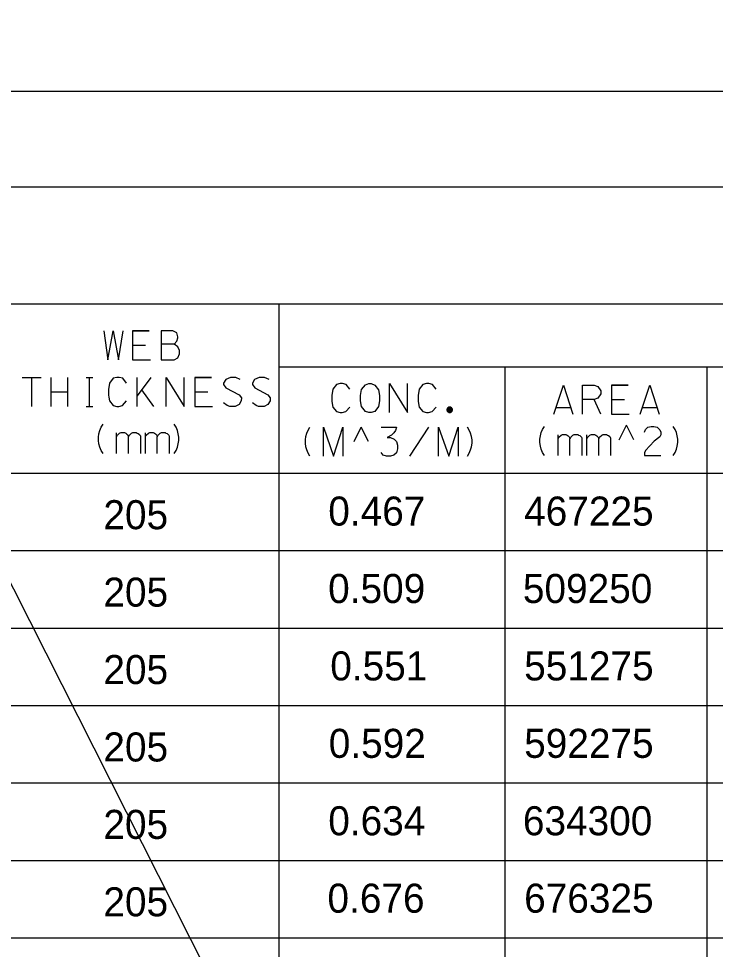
# Model space of a CAD drawing. Extents: x 635698 to 639877, y 296617 to 300175.
# Drawn here: x 637052.1 to 637124.1, y 298773.1 to 298869.3 of the extents above; entities that cross this region are included whole.
import ezdxf

# ---------------------------------------------------------------- set-up
doc = ezdxf.new("R2010")
doc.units = 0
doc.layers.add('1', color=7, linetype='Continuous')
doc.layers.add('2', color=7, linetype='Continuous')

msp = doc.modelspace()

# ---------------------------------------------------------------- linework, layer by layer
at = {"layer": '1'}
msp.add_line((636360.882, 300174.812), (637328.96, 298262.268), dxfattribs=at)
at = {"layer": '2'}
for p, q in [((636545.451, 298861.762), (637331.451, 298861.762)), ((637262.964, 298851.842), (636554.201, 298851.842)), ((637262.964, 298839.752), (636768.839, 298839.752)), ((637078.964, 298839.752), (637078.964, 298750.252)), ((637262.964, 298833.252), (637078.964, 298833.252)), ((637102.339, 298833.252), (637102.339, 298750.252)), ((637123.214, 298833.252), (637123.214, 298750.252)), ((637114.172, 298825.737), (637114.922, 298827.237)), ((637115.672, 298825.737), (637114.922, 298827.237)), ((637083.599, 298824.061), (637083.599, 298827.061)), ((637083.599, 298827.061), (637084.639, 298824.061)), ((637084.639, 298824.061), (637085.607, 298827.061)), ((637085.607, 298827.061), (637085.607, 298824.061)), ((637086.759, 298825.561), (637087.509, 298827.061)), ((637088.259, 298825.561), (637087.509, 298827.061)), ((637095.505, 298824.061), (637095.505, 298827.061)), ((637095.505, 298827.061), (637096.545, 298824.061)), ((637096.545, 298824.061), (637097.513, 298827.061)), ((637097.513, 298827.061), (637097.513, 298824.061)), ((637262.964, 298822.252), (636768.839, 298822.252)), ((637262.964, 298822.252), (637078.964, 298822.252)), ((637262.964, 298814.252), (636768.839, 298814.252)), ((637262.964, 298806.252), (636768.839, 298806.252)), ((637262.964, 298798.252), (636768.839, 298798.252)), ((637262.964, 298790.252), (636768.839, 298790.252)), ((637262.964, 298782.252), (636768.839, 298782.252)), ((637262.964, 298774.252), (636768.839, 298774.252))]:
    msp.add_line(p, q, dxfattribs=at)
for points in [[(637060.876, 298837.009), (637061.302, 298834.009), (637061.869, 298837.009), (637062.412, 298834.009), (637062.884, 298837.009)], [(637065.578, 298837.009), (637063.853, 298837.009), (637063.853, 298834.009), (637065.696, 298834.009)], [(637063.853, 298837.009), (637065.578, 298837.009)], [(637068.176, 298835.639), (637068.436, 298835.923), (637068.554, 298836.277), (637068.554, 298836.395), (637068.436, 298836.796), (637068.034, 298837.009), (637066.83, 298837.009), (637066.83, 298834.009), (637068.176, 298834.009), (637068.554, 298834.222), (637068.695, 298834.623), (637068.695, 298834.977), (637068.554, 298835.332), (637068.176, 298835.639), (637066.83, 298835.639)], [(637063.853, 298835.521), (637065.203, 298835.521)], [(637063.853, 298835.521), (637065.203, 298835.521)], [(637052.437, 298832.193), (637054.421, 298832.193)], [(637053.429, 298829.193), (637053.429, 298832.193)], [(637053.429, 298829.193), (637053.429, 298832.193)], [(637055.413, 298832.193), (637055.413, 298829.193)], [(637057.114, 298832.193), (637057.114, 298829.193)], [(637059.051, 298832.193), (637059.76, 298832.193)], [(637059.406, 298829.193), (637059.406, 298832.193)], [(637063.232, 298831.602), (637062.855, 298832.098), (637062.477, 298832.193), (637062.217, 298832.193), (637061.862, 298832.098), (637061.461, 298831.602), (637061.366, 298830.94), (637061.366, 298830.586), (637061.366, 298830.35), (637061.39, 298830.137), (637061.461, 298829.759), (637061.862, 298829.287), (637062.217, 298829.193), (637062.429, 298829.193), (637062.831, 298829.287), (637063.232, 298829.759)], [(637064.343, 298829.193), (637064.343, 298832.193)], [(637065.76, 298832.193), (637064.343, 298830.279)], [(637067.319, 298829.193), (637067.319, 298832.193), (637069.185, 298829.193), (637069.185, 298832.193)], [(637072.02, 298832.193), (637070.296, 298832.193), (637070.296, 298829.193), (637072.139, 298829.193)], [(637070.296, 298832.193), (637072.02, 298832.193)], [(637074.997, 298831.98), (637074.525, 298832.193), (637073.981, 298832.193), (637073.485, 298831.98), (637073.273, 298831.602), (637073.273, 298831.46), (637073.509, 298831.106), (637074.879, 298830.397), (637075.115, 298830.066), (637075.091, 298829.783), (637074.879, 298829.405), (637074.477, 298829.193), (637073.91, 298829.193), (637073.65, 298829.287), (637073.273, 298829.547)], [(637077.974, 298831.98), (637077.501, 298832.193), (637076.958, 298832.193), (637076.462, 298831.98), (637076.249, 298831.602), (637076.249, 298831.46), (637076.485, 298831.106), (637077.855, 298830.397), (637078.092, 298830.066), (637078.068, 298829.783), (637077.855, 298829.405), (637077.454, 298829.193), (637076.887, 298829.193), (637076.627, 298829.287), (637076.249, 298829.547)], [(637086.322, 298830.97), (637085.944, 298831.466), (637085.566, 298831.561), (637085.306, 298831.561), (637084.952, 298831.466), (637084.55, 298830.97), (637084.456, 298830.309), (637084.456, 298829.955), (637084.456, 298829.718), (637084.48, 298829.506), (637084.55, 298829.128), (637084.952, 298828.655), (637085.306, 298828.561), (637085.519, 298828.561), (637085.92, 298828.655), (637086.322, 298829.128)], [(637088.283, 298831.561), (637088.519, 298831.561), (637088.921, 298831.396), (637089.298, 298830.899), (637089.393, 298830.309), (637089.393, 298829.766), (637089.298, 298829.175), (637088.897, 298828.679), (637088.519, 298828.561), (637088.283, 298828.561), (637087.929, 298828.679), (637087.527, 298829.175), (637087.433, 298829.766), (637087.433, 298830.309), (637087.527, 298830.923), (637087.929, 298831.419), (637088.283, 298831.561)], [(637090.409, 298828.561), (637090.409, 298831.561), (637092.275, 298828.561), (637092.275, 298831.561)], [(637095.252, 298830.97), (637094.874, 298831.466), (637094.496, 298831.561), (637094.236, 298831.561), (637093.882, 298831.466), (637093.48, 298830.97), (637093.386, 298830.309), (637093.386, 298829.955), (637093.386, 298829.718), (637093.409, 298829.506), (637093.48, 298829.128), (637093.882, 298828.655), (637094.236, 298828.561), (637094.448, 298828.561), (637094.85, 298828.655), (637095.252, 298829.128)], [(637107.416, 298828.381), (637108.408, 298831.381), (637109.376, 298828.381)], [(637110.392, 298828.381), (637110.392, 298831.381), (637111.597, 298831.381), (637111.951, 298831.263), (637112.258, 298830.791), (637112.258, 298830.508), (637111.975, 298830.035), (637111.597, 298829.917), (637110.392, 298829.917)], [(637115.094, 298831.381), (637113.369, 298831.381), (637113.369, 298828.381), (637115.212, 298828.381)], [(637113.369, 298831.381), (637115.094, 298831.381)], [(637116.346, 298828.381), (637117.338, 298831.381), (637118.306, 298828.381)], [(637055.413, 298830.681), (637057.114, 298830.681)], [(637066.044, 298829.193), (637064.815, 298830.893)], [(637070.296, 298830.704), (637071.645, 298830.704)], [(637070.296, 298830.704), (637071.645, 298830.704)], [(637059.051, 298829.193), (637059.76, 298829.193)], [(637112.258, 298828.381), (637111.573, 298829.917)], [(637113.369, 298829.893), (637114.719, 298829.893)], [(637113.369, 298829.893), (637114.719, 298829.893)], [(637096.932, 298828.846), (637096.931, 298828.875), (637096.926, 298828.905), (637096.918, 298828.934), (637096.908, 298828.961), (637096.894, 298828.988), (637096.878, 298829.013), (637096.859, 298829.036), (637096.838, 298829.057), (637096.815, 298829.076), (637096.79, 298829.093), (637096.763, 298829.106), (637096.735, 298829.117), (637096.706, 298829.124), (637096.677, 298829.129), (637096.647, 298829.131), (637096.617, 298829.129), (637096.588, 298829.124), (637096.559, 298829.117), (637096.531, 298829.106), (637096.505, 298829.093), (637096.479, 298829.076), (637096.456, 298829.057), (637096.435, 298829.036), (637096.416, 298829.013), (637096.4, 298828.988), (637096.387, 298828.961), (637096.376, 298828.934), (637096.368, 298828.905), (637096.364, 298828.875), (637096.362, 298828.846), (637096.364, 298828.816), (637096.368, 298828.786), (637096.376, 298828.757), (637096.387, 298828.73), (637096.4, 298828.703), (637096.416, 298828.678), (637096.435, 298828.655), (637096.456, 298828.634), (637096.479, 298828.615), (637096.505, 298828.599), (637096.531, 298828.585), (637096.559, 298828.575), (637096.588, 298828.567), (637096.617, 298828.562), (637096.647, 298828.561), (637096.677, 298828.562), (637096.706, 298828.567), (637096.735, 298828.575), (637096.763, 298828.585), (637096.79, 298828.599), (637096.815, 298828.615), (637096.838, 298828.634), (637096.859, 298828.655), (637096.878, 298828.678), (637096.894, 298828.703), (637096.908, 298828.73), (637096.918, 298828.757), (637096.926, 298828.786), (637096.931, 298828.816), (637096.932, 298828.846)], [(637096.872, 298828.846), (637096.871, 298828.869), (637096.867, 298828.892), (637096.861, 298828.915), (637096.853, 298828.937), (637096.842, 298828.958), (637096.829, 298828.978), (637096.814, 298828.996), (637096.798, 298829.013), (637096.779, 298829.028), (637096.76, 298829.041), (637096.739, 298829.051), (637096.717, 298829.06), (637096.694, 298829.066), (637096.671, 298829.07), (637096.647, 298829.071), (637096.624, 298829.07), (637096.6, 298829.066), (637096.578, 298829.06), (637096.556, 298829.051), (637096.535, 298829.041), (637096.515, 298829.028), (637096.497, 298829.013), (637096.48, 298828.996), (637096.465, 298828.978), (637096.452, 298828.958), (637096.441, 298828.937), (637096.433, 298828.915), (637096.427, 298828.892), (637096.423, 298828.869), (637096.422, 298828.846), (637096.423, 298828.822), (637096.427, 298828.799), (637096.433, 298828.776), (637096.441, 298828.754), (637096.452, 298828.733), (637096.465, 298828.714), (637096.48, 298828.695), (637096.497, 298828.678), (637096.515, 298828.664), (637096.535, 298828.651), (637096.556, 298828.64), (637096.578, 298828.632), (637096.6, 298828.626), (637096.624, 298828.622), (637096.647, 298828.621), (637096.671, 298828.622), (637096.694, 298828.626), (637096.717, 298828.632), (637096.739, 298828.64), (637096.76, 298828.651), (637096.779, 298828.664), (637096.798, 298828.678), (637096.814, 298828.695), (637096.829, 298828.714), (637096.842, 298828.733), (637096.853, 298828.754), (637096.861, 298828.776), (637096.867, 298828.799), (637096.871, 298828.822), (637096.872, 298828.846)], [(637096.812, 298828.846), (637096.811, 298828.863), (637096.808, 298828.88), (637096.804, 298828.897), (637096.798, 298828.913), (637096.79, 298828.928), (637096.78, 298828.943), (637096.77, 298828.956), (637096.757, 298828.968), (637096.744, 298828.979), (637096.73, 298828.989), (637096.714, 298828.996), (637096.698, 298829.002), (637096.681, 298829.007), (637096.664, 298829.01), (637096.647, 298829.011), (637096.63, 298829.01), (637096.613, 298829.007), (637096.596, 298829.002), (637096.58, 298828.996), (637096.564, 298828.989), (637096.55, 298828.979), (637096.537, 298828.968), (637096.524, 298828.956), (637096.514, 298828.943), (637096.504, 298828.928), (637096.496, 298828.913), (637096.49, 298828.897), (637096.486, 298828.88), (637096.483, 298828.863), (637096.482, 298828.846), (637096.483, 298828.829), (637096.486, 298828.811), (637096.49, 298828.795), (637096.496, 298828.778), (637096.504, 298828.763), (637096.514, 298828.749), (637096.524, 298828.735), (637096.537, 298828.723), (637096.55, 298828.712), (637096.564, 298828.703), (637096.58, 298828.695), (637096.596, 298828.689), (637096.613, 298828.684), (637096.63, 298828.682), (637096.647, 298828.681), (637096.664, 298828.682), (637096.681, 298828.684), (637096.698, 298828.689), (637096.714, 298828.695), (637096.73, 298828.703), (637096.744, 298828.712), (637096.757, 298828.723), (637096.77, 298828.735), (637096.78, 298828.749), (637096.79, 298828.763), (637096.798, 298828.778), (637096.804, 298828.795), (637096.808, 298828.811), (637096.811, 298828.829), (637096.812, 298828.846)], [(637096.752, 298828.846), (637096.752, 298828.857), (637096.75, 298828.867), (637096.747, 298828.878), (637096.743, 298828.888), (637096.738, 298828.898), (637096.732, 298828.907), (637096.725, 298828.916), (637096.717, 298828.924), (637096.709, 298828.931), (637096.7, 298828.937), (637096.69, 298828.942), (637096.679, 298828.945), (637096.669, 298828.948), (637096.658, 298828.95), (637096.647, 298828.95), (637096.636, 298828.95), (637096.625, 298828.948), (637096.615, 298828.945), (637096.604, 298828.942), (637096.594, 298828.937), (637096.585, 298828.931), (637096.577, 298828.924), (637096.569, 298828.916), (637096.562, 298828.907), (637096.556, 298828.898), (637096.551, 298828.888), (637096.547, 298828.878), (637096.544, 298828.867), (637096.543, 298828.857), (637096.542, 298828.846), (637096.543, 298828.835), (637096.544, 298828.824), (637096.547, 298828.813), (637096.551, 298828.803), (637096.556, 298828.793), (637096.562, 298828.784), (637096.569, 298828.775), (637096.577, 298828.768), (637096.585, 298828.761), (637096.594, 298828.755), (637096.604, 298828.75), (637096.615, 298828.746), (637096.625, 298828.743), (637096.636, 298828.741), (637096.647, 298828.741), (637096.658, 298828.741), (637096.669, 298828.743), (637096.679, 298828.746), (637096.69, 298828.75), (637096.7, 298828.755), (637096.709, 298828.761), (637096.717, 298828.768), (637096.725, 298828.775), (637096.732, 298828.784), (637096.738, 298828.793), (637096.743, 298828.803), (637096.747, 298828.813), (637096.75, 298828.824), (637096.752, 298828.835), (637096.752, 298828.846)], [(637096.692, 298828.846), (637096.692, 298828.851), (637096.691, 298828.855), (637096.69, 298828.86), (637096.688, 298828.864), (637096.686, 298828.868), (637096.683, 298828.872), (637096.68, 298828.876), (637096.677, 298828.879), (637096.674, 298828.882), (637096.67, 298828.885), (637096.665, 298828.887), (637096.661, 298828.889), (637096.656, 298828.89), (637096.652, 298828.89), (637096.647, 298828.891), (637096.642, 298828.89), (637096.638, 298828.89), (637096.633, 298828.889), (637096.629, 298828.887), (637096.624, 298828.885), (637096.621, 298828.882), (637096.617, 298828.879), (637096.613, 298828.876), (637096.611, 298828.872), (637096.608, 298828.868), (637096.606, 298828.864), (637096.604, 298828.86), (637096.603, 298828.855), (637096.602, 298828.851), (637096.602, 298828.846), (637096.602, 298828.841), (637096.603, 298828.836), (637096.604, 298828.832), (637096.606, 298828.827), (637096.608, 298828.823), (637096.611, 298828.819), (637096.613, 298828.816), (637096.617, 298828.812), (637096.621, 298828.809), (637096.624, 298828.807), (637096.629, 298828.804), (637096.633, 298828.803), (637096.638, 298828.802), (637096.642, 298828.801), (637096.647, 298828.801), (637096.652, 298828.801), (637096.656, 298828.802), (637096.661, 298828.803), (637096.665, 298828.804), (637096.67, 298828.807), (637096.674, 298828.809), (637096.677, 298828.812), (637096.68, 298828.816), (637096.683, 298828.819), (637096.686, 298828.823), (637096.688, 298828.827), (637096.69, 298828.832), (637096.691, 298828.836), (637096.692, 298828.841), (637096.692, 298828.846)], [(637107.652, 298829.09), (637109.14, 298829.09)], [(637116.582, 298829.09), (637118.07, 298829.09)], [(637060.804, 298824.34), (637060.615, 298824.648), (637060.473, 298824.978), (637060.379, 298825.309), (637060.332, 298825.663), (637060.332, 298826.018), (637060.379, 298826.372), (637060.473, 298826.702), (637060.615, 298827.033), (637060.804, 298827.34)], [(637068.16, 298824.34), (637068.349, 298824.648), (637068.49, 298824.978), (637068.585, 298825.309), (637068.632, 298825.663), (637068.632, 298826.018), (637068.585, 298826.372), (637068.49, 298826.702), (637068.349, 298827.033), (637068.16, 298827.34)], [(637062.207, 298826.088), (637062.254, 298826.136), (637062.301, 298826.23), (637062.514, 298826.443), (637062.584, 298826.467), (637062.679, 298826.49), (637063.01, 298826.49), (637063.151, 298826.443), (637063.246, 298826.372), (637063.341, 298826.278), (637063.411, 298826.112), (637063.435, 298826.065), (637063.482, 298826.136), (637063.529, 298826.23), (637063.742, 298826.443), (637063.813, 298826.467), (637063.884, 298826.49), (637064.238, 298826.49), (637064.333, 298826.443), (637064.451, 298826.396), (637064.569, 298826.301), (637064.616, 298826.23), (637064.663, 298826.136), (637064.663, 298824.34)], [(637062.207, 298824.34), (637062.207, 298826.467)], [(637065.183, 298826.088), (637065.23, 298826.136), (637065.278, 298826.23), (637065.49, 298826.443), (637065.561, 298826.467), (637065.656, 298826.49), (637065.986, 298826.49), (637066.128, 298826.443), (637066.223, 298826.372), (637066.317, 298826.278), (637066.388, 298826.112), (637066.411, 298826.065), (637066.459, 298826.136), (637066.506, 298826.23), (637066.719, 298826.443), (637066.789, 298826.467), (637066.86, 298826.49), (637067.215, 298826.49), (637067.309, 298826.443), (637067.427, 298826.396), (637067.545, 298826.301), (637067.592, 298826.23), (637067.64, 298826.136), (637067.64, 298824.34)], [(637065.183, 298824.34), (637065.183, 298826.467)], [(637082.197, 298824.061), (637082.008, 298824.368), (637081.866, 298824.699), (637081.771, 298825.029), (637081.724, 298825.383), (637081.724, 298825.738), (637081.771, 298826.092), (637081.866, 298826.423), (637082.008, 298826.753), (637082.197, 298827.061)], [(637089.552, 298827.061), (637091.135, 298827.061), (637091.041, 298826.707), (637090.875, 298826.447), (637090.639, 298826.21), (637090.166, 298825.974), (637090.521, 298825.974), (637090.899, 298825.809), (637091.135, 298825.572), (637091.253, 298825.195), (637091.253, 298824.793), (637091.135, 298824.391), (637090.875, 298824.155), (637090.521, 298824.061), (637090.119, 298824.061), (637089.765, 298824.155), (637089.552, 298824.415)], [(637092.529, 298824.061), (637094.489, 298827.061)], [(637098.482, 298824.061), (637098.671, 298824.368), (637098.813, 298824.699), (637098.907, 298825.029), (637098.954, 298825.383), (637098.954, 298825.738), (637098.907, 298826.092), (637098.813, 298826.423), (637098.671, 298826.753), (637098.482, 298827.061)], [(637106.447, 298824.128), (637106.258, 298824.435), (637106.116, 298824.765), (637106.022, 298825.096), (637105.975, 298825.45), (637105.975, 298825.805), (637106.022, 298826.159), (637106.116, 298826.49), (637106.258, 298826.82), (637106.447, 298827.128)], [(637107.85, 298825.875), (637107.897, 298825.923), (637107.944, 298826.017), (637108.157, 298826.23), (637108.228, 298826.254), (637108.322, 298826.277), (637108.653, 298826.277), (637108.794, 298826.23), (637108.889, 298826.159), (637108.984, 298826.065), (637109.054, 298825.899), (637109.078, 298825.852), (637109.125, 298825.923), (637109.172, 298826.017), (637109.385, 298826.23), (637109.456, 298826.254), (637109.527, 298826.277), (637109.881, 298826.277), (637109.976, 298826.23), (637110.094, 298826.183), (637110.212, 298826.088), (637110.259, 298826.017), (637110.306, 298825.923), (637110.306, 298824.128)], [(637110.826, 298825.875), (637110.873, 298825.923), (637110.921, 298826.017), (637111.133, 298826.23), (637111.204, 298826.254), (637111.299, 298826.277), (637111.629, 298826.277), (637111.771, 298826.23), (637111.866, 298826.159), (637111.96, 298826.065), (637112.031, 298825.899), (637112.054, 298825.852), (637112.102, 298825.923), (637112.149, 298826.017), (637112.362, 298826.23), (637112.432, 298826.254), (637112.503, 298826.277), (637112.858, 298826.277), (637112.952, 298826.23), (637113.07, 298826.183), (637113.188, 298826.088), (637113.236, 298826.017), (637113.283, 298825.923), (637113.283, 298824.128)], [(637116.779, 298826.513), (637116.874, 298826.797), (637117.133, 298827.033), (637117.488, 298827.128), (637117.748, 298827.128), (637118.102, 298827.033), (637118.362, 298826.773), (637118.48, 298826.513), (637118.48, 298826.254), (637118.386, 298826.041), (637117.795, 298825.592), (637116.874, 298824.647), (637116.779, 298824.411), (637116.779, 298824.128), (637118.48, 298824.128)], [(637119.756, 298824.128), (637119.945, 298824.435), (637120.087, 298824.765), (637120.181, 298825.096), (637120.228, 298825.45), (637120.228, 298825.805), (637120.181, 298826.159), (637120.087, 298826.49), (637119.945, 298826.82), (637119.756, 298827.128)], [(637063.435, 298824.34), (637063.435, 298826.088)], [(637066.411, 298824.34), (637066.411, 298826.088)], [(637107.85, 298824.128), (637107.85, 298826.254)], [(637109.078, 298824.128), (637109.078, 298825.875)], [(637110.826, 298824.128), (637110.826, 298826.254)], [(637112.054, 298824.128), (637112.054, 298825.875)]]:
    msp.add_lwpolyline(points, dxfattribs=at)

# ---------------------------------------------------------------- texts
for s, p in [('205', (637060.839, 298816.502)), ('0.467', (637084.092, 298816.877)), ('467225', (637104.342, 298816.877)), ('0.509', (637084.08, 298808.877)), ('509250', (637104.212, 298808.877)), ('205', (637060.839, 298808.502)), ('205', (637060.839, 298800.502)), ('0.551', (637084.297, 298800.877)), ('551275', (637104.346, 298800.877)), ('205', (637060.839, 298792.502)), ('0.592', (637084.141, 298792.877)), ('592275', (637104.346, 298792.877)), ('0.634', (637084.092, 298784.877)), ('634300', (637104.212, 298784.877)), ('205', (637060.839, 298784.502)), ('205', (637060.839, 298776.502)), ('0.676', (637084.009, 298776.877)), ('676325', (637104.342, 298776.877))]:
    msp.add_text(s, height=3, dxfattribs=at).set_placement(p)

doc.saveas('drawing.dxf')
